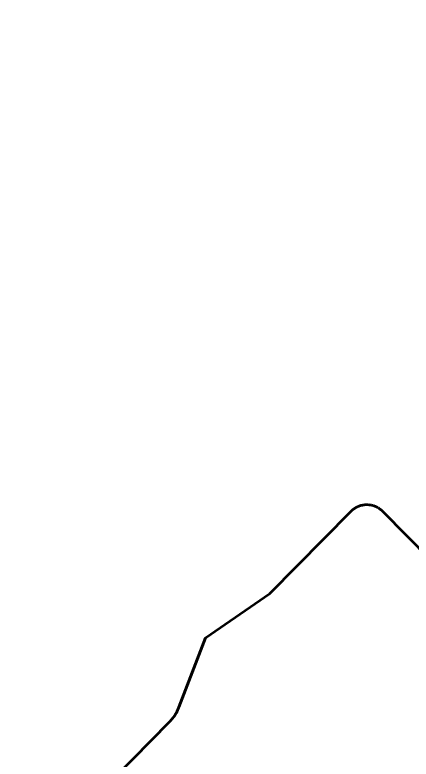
# Model space of a CAD drawing. Extents: x -1643653 to 4543381, y 1624270 to 13878484.
# Drawn here: x 720374 to 722165, y 8955330 to 8958696 of the extents above; entities that cross this region are included whole.
import ezdxf

# ---------------------------------------------------------------- set-up
doc = ezdxf.new("R2010")
doc.units = 0
doc.header["$LTSCALE"] = 200
doc.linetypes.add('LONG_DASHED', pattern=[7.5, 6, -1.5])
for name, color, linetype, lineweight in [('1', 7, 'Continuous', 13), ('27', 7, 'Continuous', 53), ('60', 7, 'Continuous', 53)]:
    doc.layers.add(name, color=color, linetype=linetype, lineweight=lineweight)

msp = doc.modelspace()

# ---------------------------------------------------------------- linework, layer by layer
at = {"layer": '1', "lineweight": 25}
msp.add_spline([(814781, 9009175.5), (814787.2, 9009173.4), (814796.9, 9009173.4), (814799.4, 9009172.4), (814805.1, 9009174.5), (814805.6, 9009176.5), (814811.7, 9009179.5), (814811.7, 9009179.5), (814801.5, 9009181), (814790.7, 9009181.5), (814784.1, 9009183.1), (814777.4, 9009185.1), (814778.4, 9009175.5)], degree=3, dxfattribs=at)
at = {"layer": '27'}
for points in [[(721527, 8956079.3), (721893.7, 8956451.7), (721895.7, 8956453.7), (721897.8, 8956455.6), (721899.9, 8956457.5), (721902.1, 8956459.3), (721904.3, 8956461), (721906.6, 8956462.7), (721908.9, 8956464.3), (721911.2, 8956465.9), (721913.6, 8956467.3), (721916.1, 8956468.8), (721918.6, 8956470.1), (721921.1, 8956471.4), (721923.7, 8956472.6), (721926.2, 8956473.7), (721928.9, 8956474.8), (721931.5, 8956475.8), (721934.2, 8956476.7), (721936.9, 8956477.5), (721939.6, 8956478.2), (721942.4, 8956478.9), (721945.1, 8956479.5), (721947.9, 8956480.1), (721950.7, 8956480.5), (721953.5, 8956480.8), (721956.3, 8956481.1), (721959.2, 8956481.3), (721962, 8956481.5), (721964.8, 8956481.5), (721967.6, 8956481.5), (721970.5, 8956481.3), (721973.3, 8956481.2), (721976.1, 8956480.9), (721978.9, 8956480.5), (721981.7, 8956480.1), (721984.5, 8956479.6)], [(721527, 8956079.3), (721893.7, 8956451.7), (721895.7, 8956453.7), (721897.8, 8956455.6), (721899.9, 8956457.5), (721902.1, 8956459.3), (721904.3, 8956461), (721906.6, 8956462.7), (721908.9, 8956464.3), (721911.2, 8956465.9), (721913.6, 8956467.3), (721916.1, 8956468.8), (721918.6, 8956470.1), (721921.1, 8956471.4), (721923.7, 8956472.6), (721926.2, 8956473.7), (721928.9, 8956474.8), (721931.5, 8956475.8), (721934.2, 8956476.7), (721936.9, 8956477.5), (721939.6, 8956478.2), (721942.4, 8956478.9), (721945.1, 8956479.5), (721947.9, 8956480.1), (721950.7, 8956480.5), (721953.5, 8956480.8), (721956.3, 8956481.1), (721959.2, 8956481.3), (721962, 8956481.5), (721964.8, 8956481.5), (721967.6, 8956481.5), (721970.5, 8956481.3), (721973.3, 8956481.2), (721976.1, 8956480.9), (721978.9, 8956480.5), (721981.7, 8956480.1), (721984.5, 8956479.6)], [(721984.5, 8956479.6), (721987.2, 8956479), (721990, 8956478.3), (721992.7, 8956477.6), (721995.4, 8956476.7), (721998.1, 8956475.8), (722000.8, 8956474.9), (722003.4, 8956473.8), (722006, 8956472.7), (722008.6, 8956471.5), (722011.1, 8956470.2), (722013.6, 8956468.9), (722016, 8956467.5), (722018.4, 8956466), (722020.8, 8956464.4), (722023.1, 8956462.8), (722025.4, 8956461.2), (722027.6, 8956459.4), (722029.8, 8956457.6), (722031.9, 8956455.7), (722034, 8956453.8), (722036, 8956451.8), (722036, 8956451.8), (722253.5, 8956232)], [(721984.5, 8956479.6), (721987.2, 8956479), (721990, 8956478.3), (721992.7, 8956477.6), (721995.4, 8956476.7), (721998.1, 8956475.8), (722000.8, 8956474.9), (722003.4, 8956473.8), (722006, 8956472.7), (722008.6, 8956471.5), (722011.1, 8956470.2), (722013.6, 8956468.9), (722016, 8956467.5), (722018.4, 8956466), (722020.8, 8956464.4), (722023.1, 8956462.8), (722025.4, 8956461.2), (722027.6, 8956459.4), (722029.8, 8956457.6), (722031.9, 8956455.7), (722034, 8956453.8), (722036, 8956451.8), (722036, 8956451.8), (722253.5, 8956232)], [(721109.6, 8955551), (721111.2, 8955554.7), (721112.9, 8955558.3), (721114.4, 8955562), (721115.9, 8955565.7), (721235.5, 8955878.6), (721527, 8956079.3)], [(721109.6, 8955551), (721111.2, 8955554.7), (721112.9, 8955558.3), (721114.4, 8955562), (721115.9, 8955565.7), (721235.5, 8955878.6), (721527, 8956079.3)], [(720743.6, 8955162.2), (721071.9, 8955497.2), (721073.3, 8955498.6), (721076.1, 8955501.5), (721078.7, 8955504.5), (721081.4, 8955507.5), (721083.9, 8955510.6), (721086.4, 8955513.7), (721088.9, 8955516.9), (721091.2, 8955520.1), (721093.5, 8955523.4), (721095.8, 8955526.7), (721098, 8955530.1), (721100.1, 8955533.5), (721102.1, 8955536.9), (721104.1, 8955540.4), (721106, 8955543.9), (721107.8, 8955547.5), (721109.6, 8955551)], [(720743.6, 8955162.2), (721071.9, 8955497.2), (721073.3, 8955498.6), (721076.1, 8955501.5), (721078.7, 8955504.5), (721081.4, 8955507.5), (721083.9, 8955510.6), (721086.4, 8955513.7), (721088.9, 8955516.9), (721091.2, 8955520.1), (721093.5, 8955523.4), (721095.8, 8955526.7), (721098, 8955530.1), (721100.1, 8955533.5), (721102.1, 8955536.9), (721104.1, 8955540.4), (721106, 8955543.9), (721107.8, 8955547.5), (721109.6, 8955551)]]:
    msp.add_lwpolyline(points, dxfattribs=at)
at = {"layer": '60', "linetype": 'LONG_DASHED', "lineweight": 40}
msp.add_line((721235.5, 8955878.6), (721527, 8956079.3), dxfattribs=at)
at = {"layer": '60'}
for points in [[(721527, 8956079.3), (721893.7, 8956451.7), (721895.7, 8956453.7), (721897.8, 8956455.6), (721899.9, 8956457.5), (721902.1, 8956459.3), (721904.3, 8956461), (721906.6, 8956462.7), (721908.9, 8956464.3), (721911.2, 8956465.9), (721913.6, 8956467.3), (721916.1, 8956468.8), (721918.6, 8956470.1), (721921.1, 8956471.4), (721923.7, 8956472.6), (721926.2, 8956473.7), (721928.9, 8956474.8), (721931.5, 8956475.8), (721934.2, 8956476.7), (721936.9, 8956477.5), (721939.6, 8956478.2), (721942.4, 8956478.9), (721945.1, 8956479.5), (721947.9, 8956480.1), (721950.7, 8956480.5), (721953.5, 8956480.8), (721956.3, 8956481.1), (721959.2, 8956481.3), (721962, 8956481.5), (721964.8, 8956481.5), (721967.6, 8956481.5), (721970.5, 8956481.3), (721973.3, 8956481.2), (721976.1, 8956480.9), (721978.9, 8956480.5), (721981.7, 8956480.1), (721984.5, 8956479.6)], [(721984.5, 8956479.6), (721987.2, 8956479), (721990, 8956478.3), (721992.7, 8956477.6), (721995.4, 8956476.7), (721998.1, 8956475.8), (722000.8, 8956474.9), (722003.4, 8956473.8), (722006, 8956472.7), (722008.6, 8956471.5), (722011.1, 8956470.2), (722013.6, 8956468.9), (722016, 8956467.5), (722018.4, 8956466), (722020.8, 8956464.4), (722023.1, 8956462.8), (722025.4, 8956461.2), (722027.6, 8956459.4), (722029.8, 8956457.6), (722031.9, 8956455.7), (722034, 8956453.8), (722036, 8956451.8), (722036, 8956451.8), (722253.5, 8956232)], [(721235.5, 8955878.6), (721115.9, 8955565.7), (721114.4, 8955562), (721112.9, 8955558.3), (721111.2, 8955554.7), (721109.6, 8955551)], [(721109.6, 8955551), (721107.8, 8955547.5), (721106, 8955543.9), (721104.1, 8955540.4), (721102.1, 8955536.9), (721100.1, 8955533.5), (721098, 8955530.1), (721095.8, 8955526.7), (721093.5, 8955523.4), (721091.2, 8955520.1), (721088.9, 8955516.9), (721086.4, 8955513.7), (721083.9, 8955510.6), (721081.4, 8955507.5), (721078.7, 8955504.5), (721076.1, 8955501.5), (721073.3, 8955498.6), (721071.9, 8955497.2), (720743.6, 8955162.2)]]:
    msp.add_lwpolyline(points, dxfattribs=at)

doc.saveas('drawing.dxf')
